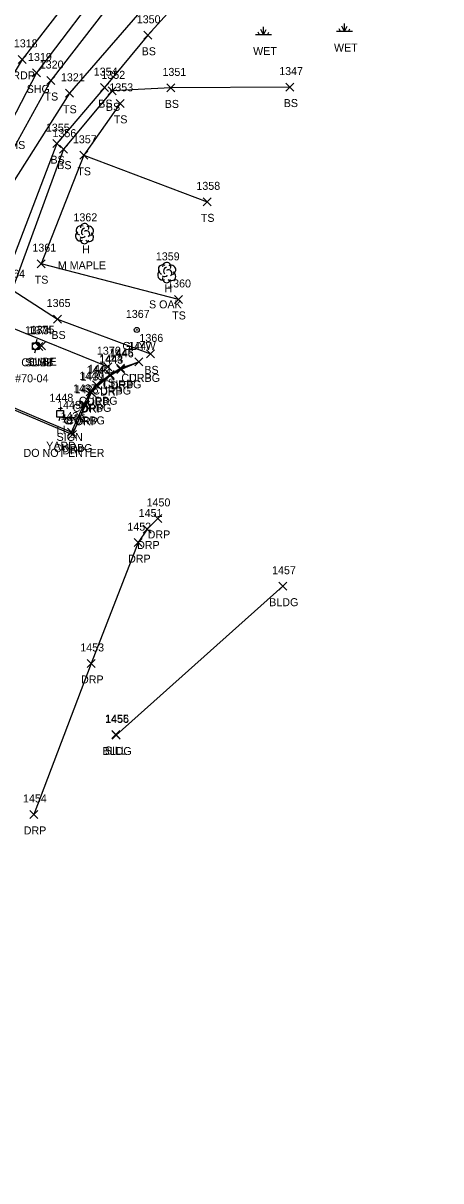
# Model space of a CAD drawing. Extents: x 1678863 to 1683592, y 407783 to 418211.
# Drawn here: x 1681370.7 to 1681475.1, y 417310.6 to 417600 of the extents above; entities that cross this region are included whole.
import ezdxf

# ---------------------------------------------------------------- set-up
doc = ezdxf.new("R2010")
doc.units = 0
for name, color, linetype in [('L_A', 7, 'Continuous'), ('L_C', 7, 'Continuous'), ('L_I', 7, 'Continuous'), ('L_TIC', 7, 'Continuous'), ('LBC', 7, 'Continuous'), ('LELB', 7, 'Continuous'), ('LTD', 7, 'Continuous'), ('LWET', 7, 'Continuous'), ('P_A', 7, 'Continuous'), ('P_I', 7, 'Continuous'), ('P_TIC', 7, 'Continuous'), ('PET', 7, 'Continuous'), ('PSU', 7, 'Continuous'), ('R_A', 7, 'Continuous'), ('R_I', 7, 'Continuous'), ('R_TIC', 7, 'Continuous'), ('RC', 7, 'Continuous'), ('RDP', 7, 'Continuous'), ('S_A', 7, 'Continuous'), ('S_C', 7, 'Continuous'), ('S_I', 7, 'Continuous'), ('SSGN', 7, 'Continuous'), ('U_A', 7, 'Continuous'), ('U_C', 7, 'Continuous'), ('U_I', 7, 'Continuous'), ('U_TIC', 7, 'Continuous'), ('ULP', 7, 'Continuous'), ('UP', 7, 'Continuous'), ('UPGW', 7, 'Continuous')]:
    doc.layers.add(name, color=color, linetype=linetype)

msp = doc.modelspace()

# ---------------------------------------------------------------- linework, layer by layer
at = {"layer": 'L_TIC'}
for points in [[(1681400.88, 417595.99), (1681402.88, 417597.99)], [(1681402.88, 417595.99), (1681400.88, 417597.99)], [(1681376.64, 417584.67), (1681378.64, 417586.67)], [(1681378.64, 417584.67), (1681376.64, 417586.67)], [(1681390.04, 417582.9), (1681392.04, 417584.9)], [(1681392.04, 417582.9), (1681390.04, 417584.9)], [(1681406.65, 417582.83), (1681408.65, 417584.83)], [(1681408.65, 417582.83), (1681406.65, 417584.83)], [(1681436.39, 417583.04), (1681438.39, 417585.04)], [(1681438.39, 417583.04), (1681436.39, 417585.04)], [(1681381.27, 417581.49), (1681383.27, 417583.49)], [(1681383.27, 417581.49), (1681381.27, 417583.49)], [(1681391.95, 417582.1), (1681393.95, 417584.1)], [(1681393.95, 417582.1), (1681391.95, 417584.1)], [(1681393.95, 417578.97), (1681395.95, 417580.97)], [(1681395.95, 417578.97), (1681393.95, 417580.97)], [(1681378.09, 417568.9), (1681380.09, 417570.9)], [(1681380.09, 417568.9), (1681378.09, 417570.9)], [(1681379.79, 417567.52), (1681381.79, 417569.52)], [(1681381.79, 417567.52), (1681379.79, 417569.52)], [(1681384.84, 417565.99), (1681386.84, 417567.99)], [(1681386.84, 417565.99), (1681384.84, 417567.99)], [(1681384.84, 417565.99), (1681386.84, 417567.99)], [(1681386.84, 417565.99), (1681384.84, 417567.99)], [(1681415.69, 417554.35), (1681417.69, 417556.35)], [(1681417.69, 417554.35), (1681415.69, 417556.35)], [(1681374.19, 417538.89), (1681376.19, 417540.89)], [(1681376.19, 417538.89), (1681374.19, 417540.89)], [(1681374.19, 417538.89), (1681376.19, 417540.89)], [(1681376.19, 417538.89), (1681374.19, 417540.89)], [(1681408.53, 417529.95), (1681410.53, 417531.95)], [(1681410.53, 417529.95), (1681408.53, 417531.95)], [(1681378.33, 417525.06), (1681380.33, 417527.06)], [(1681380.33, 417525.06), (1681378.33, 417527.06)], [(1681401.56, 417516.34), (1681403.56, 417518.34)], [(1681403.56, 417516.34), (1681401.56, 417518.34)], [(1681390.87, 417513.14), (1681392.87, 417515.14)], [(1681392.87, 417513.14), (1681390.87, 417515.14)], [(1681434.61, 417458.26), (1681436.61, 417460.26)], [(1681436.61, 417458.26), (1681434.61, 417460.26)], [(1681392.86, 417421.18), (1681394.86, 417423.18)], [(1681394.86, 417421.18), (1681392.86, 417423.18)], [(1681392.97, 417421.06), (1681394.97, 417423.06)], [(1681394.97, 417421.06), (1681392.97, 417423.06)]]:
    msp.add_lwpolyline(points, dxfattribs=at)
at = {"layer": 'LBC'}
msp.add_lwpolyline([(1681393.97, 417422.06), (1681435.61, 417459.26)], dxfattribs=at)
at = {"layer": 'LELB'}
for points in [[(1681470.09, 417678.47), (1681464.4, 417670.04), (1681442.5, 417656.84), (1681418.8, 417638.28), (1681396.25, 417609.84), (1681377.64, 417585.67), (1681362.85, 417559.02), (1681354.87, 417537.53), (1681350.31, 417518.5), (1681333.78, 417479.58), (1681327.15, 417445.09), (1681330.3, 417432.34), (1681342.9, 417438.3)], [(1681464.4, 417670.04), (1681453.25, 417647.23), (1681427.4, 417629.9), (1681402.01, 417605.3), (1681382.27, 417582.49), (1681366.31, 417557.24), (1681358.18, 417536.2), (1681350.31, 417518.5)], [(1681514.14, 417629.13), (1681463.15, 417652.96), (1681462.43, 417651.37), (1681461.2, 417645.12), (1681440.97, 417634.67), (1681416.61, 417613.36), (1681401.88, 417596.99), (1681391.04, 417583.9), (1681379.09, 417569.9), (1681365.42, 417533.88), (1681357.51, 417515.13), (1681342.6, 417475.25), (1681334.7, 417445.19), (1681340.6, 417441.44)], [(1681437.39, 417584.04), (1681407.65, 417583.83), (1681392.95, 417583.1), (1681380.79, 417568.52), (1681367.98, 417533.38), (1681379.33, 417526.06), (1681402.56, 417517.34)], [(1681394.95, 417579.97), (1681385.84, 417566.99), (1681375.19, 417539.89)], [(1681385.84, 417566.99), (1681416.69, 417555.35)], [(1681409.53, 417530.95), (1681375.19, 417539.89)], [(1681391.87, 417514.14), (1681366.76, 417524.31), (1681362.71, 417506.51), (1681348.97, 417472.24), (1681341.17, 417451.36)]]:
    msp.add_lwpolyline(points, dxfattribs=at)
at = {"layer": 'LTD'}
for p, q in [((1681386.02, 417547.48), (1681386.02, 417547.48)), ((1681386.02, 417547.48), (1681386.02, 417547.48)), ((1681406.57, 417537.72), (1681406.57, 417537.72)), ((1681406.57, 417537.72), (1681406.57, 417537.72))]:
    msp.add_line(p, q, dxfattribs=at)
for centre in [(1681386.07, 417548.91), (1681406.61, 417539.16)]:
    msp.add_arc(centre, 1.05, 335.5272, 180.9563, dxfattribs=at)
for centre, major_axis, ratio, start_param, end_param in [((1681384.94, 417546.77), (0.58, -1.04), 0.959034, 3.141593, 6.283185), ((1681385.23, 417548.15), (1.21, -0.51), 0.895232, 1.570796, 4.712389), ((1681385.56, 417546.73), (-0.625, -0.083), 0.423636, 0, 3.141593), ((1681385.81, 417547.94), (-0.208, -0.792), 0.645439, 3.141593, 6.283185), ((1681386.52, 417547.31), (-0.5, 0.667), 0.989748, 3.141593, 6.283185), ((1681387.02, 417546.65), (-1.09, 0.79), 0.841452, 1.570796, 4.712389), ((1681387.06, 417548.06), (-1.14, -0.48), 0.949671, 1.570796, 4.712389), ((1681386.02, 417545.98), (0.26, 1.06), 0.942809, 1.570796, 4.712389), ((1681405.78, 417538.39), (1.21, -0.51), 0.895232, 1.570796, 4.712389), ((1681406.36, 417538.18), (-0.208, -0.792), 0.645439, 3.141593, 6.283185), ((1681407.07, 417537.56), (-0.5, 0.667), 0.989748, 3.141593, 6.283185), ((1681407.61, 417538.31), (-1.14, -0.48), 0.949671, 1.570796, 4.712389), ((1681405.48, 417537.01), (0.58, -1.04), 0.959034, 3.141593, 6.283185), ((1681406.57, 417536.22), (0.26, 1.06), 0.942809, 1.570796, 4.712389), ((1681406.11, 417536.97), (-0.625, -0.083), 0.423636, 0, 3.141593), ((1681407.57, 417536.89), (-1.09, 0.79), 0.841452, 1.570796, 4.712389)]:
    msp.add_ellipse(centre, major_axis=major_axis, ratio=ratio, start_param=start_param, end_param=end_param, dxfattribs=at)
at = {"layer": 'LWET'}
for p, q in [((1681430.81, 417597.07), (1681430.81, 417599.07)), ((1681451, 417597.93), (1681450.34, 417599.26)), ((1681451, 417597.93), (1681451, 417599.93)), ((1681451, 417597.93), (1681451.67, 417599.26)), ((1681432.81, 417597.07), (1681428.81, 417597.07)), ((1681429.81, 417597.07), (1681429.47, 417597.74)), ((1681430.81, 417597.07), (1681430.14, 417598.41)), ((1681430.81, 417597.07), (1681431.47, 417598.41)), ((1681431.81, 417597.07), (1681432.14, 417597.74)), ((1681453, 417597.93), (1681449, 417597.93)), ((1681450, 417597.93), (1681449.67, 417598.59)), ((1681452, 417597.93), (1681452.34, 417598.59))]:
    msp.add_line(p, q, dxfattribs=at)
at = {"layer": 'P_TIC'}
for points in [[(1681369.5, 417589.97), (1681371.5, 417591.97)], [(1681371.5, 417589.97), (1681369.5, 417591.97)], [(1681373.06, 417586.57), (1681375.06, 417588.57)], [(1681375.06, 417586.57), (1681373.06, 417588.57)]]:
    msp.add_lwpolyline(points, dxfattribs=at)
at = {"layer": 'PET'}
msp.add_lwpolyline([(1681690.63, 417744.78), (1681670.87, 417745.33), (1681641.84, 417743.06), (1681615.24, 417740.75), (1681586.04, 417734.44), (1681571.71, 417731.87), (1681544.31, 417723.63), (1681517.23, 417711.83), (1681495.67, 417702.4), (1681484.34, 417696.04), (1681457.74, 417677.97), (1681437.33, 417662.92), (1681415.27, 417643.12), (1681390.03, 417616.29), (1681370.5, 417590.97), (1681353.64, 417562.95), (1681343.43, 417542.94), (1681335.68, 417524.63), (1681321.93, 417483.7), (1681311.58, 417442.86), (1681297.8, 417389.4), (1681289.83, 417351.74), (1681280.09, 417307.99)], dxfattribs=at)
at = {"layer": 'PSU'}
msp.add_lwpolyline([(1681392.76, 417612.39), (1681374.06, 417587.57), (1681359.92, 417560.37), (1681351.09, 417539.51), (1681344.77, 417521.35), (1681329.76, 417481.79), (1681321.81, 417446.03), (1681325.96, 417428.12)], dxfattribs=at)
at = {"layer": 'R_TIC'}
for points in [[(1681398.66, 417514.35), (1681400.66, 417516.35)], [(1681400.66, 417514.35), (1681398.66, 417516.35)], [(1681398.66, 417514.35), (1681400.66, 417516.35)], [(1681400.66, 417514.35), (1681398.66, 417516.35)], [(1681391.43, 417511.19), (1681393.43, 417513.19)], [(1681393.43, 417511.19), (1681391.43, 417513.19)], [(1681391.45, 417510.92), (1681393.45, 417512.92)], [(1681393.45, 417510.92), (1681391.45, 417512.92)], [(1681394.03, 417512.73), (1681396.03, 417514.73)], [(1681396.03, 417512.73), (1681394.03, 417514.73)], [(1681394.14, 417512.45), (1681396.14, 417514.45)], [(1681396.14, 417512.45), (1681394.14, 417514.45)], [(1681388.05, 417508.62), (1681390.05, 417510.62)], [(1681390.05, 417508.62), (1681388.05, 417510.62)], [(1681388.25, 417508.36), (1681390.25, 417510.36)], [(1681390.25, 417508.36), (1681388.25, 417510.36)], [(1681386.5, 417506.86), (1681388.5, 417508.86)], [(1681388.5, 417506.86), (1681386.5, 417508.86)], [(1681386.75, 417506.68), (1681388.75, 417508.68)], [(1681388.75, 417506.68), (1681386.75, 417508.68)], [(1681384.89, 417503.71), (1681386.89, 417505.71)], [(1681386.89, 417503.71), (1681384.89, 417505.71)], [(1681385.28, 417503.49), (1681387.28, 417505.49)], [(1681387.28, 417503.49), (1681385.28, 417505.49)], [(1681381.8, 417496.78), (1681383.8, 417498.78)], [(1681383.8, 417496.78), (1681381.8, 417498.78)], [(1681382.05, 417496.22), (1681384.05, 417498.22)], [(1681384.05, 417496.22), (1681382.05, 417498.22)], [(1681400.7, 417472.56), (1681402.7, 417474.56)], [(1681402.7, 417472.56), (1681400.7, 417474.56)], [(1681403.33, 417475.21), (1681405.33, 417477.21)], [(1681405.33, 417475.21), (1681403.33, 417477.21)], [(1681398.45, 417469.15), (1681400.45, 417471.15)], [(1681400.45, 417469.15), (1681398.45, 417471.15)], [(1681386.68, 417438.95), (1681388.68, 417440.95)], [(1681388.68, 417438.95), (1681386.68, 417440.95)], [(1681372.37, 417401.21), (1681374.37, 417403.21)], [(1681374.37, 417401.21), (1681372.37, 417403.21)]]:
    msp.add_lwpolyline(points, dxfattribs=at)
at = {"layer": 'RC'}
msp.add_lwpolyline([(1681328.65, 417427.45), (1681346.91, 417423.48), (1681350.22, 417423.85), (1681352.99, 417425.31), (1681354.82, 417427.21), (1681356.95, 417432.43), (1681357.03, 417434.99), (1681356.51, 417436.49), (1681355.28, 417437.25), (1681346.11, 417439.73), (1681340.6, 417441.44), (1681343.73, 417450.23), (1681357.24, 417484.23), (1681365.51, 417505.09), (1681382.8, 417497.78), (1681385.89, 417504.71), (1681387.5, 417507.86), (1681389.05, 417509.62), (1681392.43, 417512.19), (1681395.03, 417513.73), (1681399.66, 417515.35)], dxfattribs=at)
at = {"layer": 'RDP'}
for points in [[(1681365.7, 417504.49), (1681383.05, 417497.22), (1681386.28, 417504.49), (1681387.75, 417507.68), (1681389.25, 417509.36), (1681392.45, 417511.92), (1681395.14, 417513.45), (1681399.66, 417515.35)], [(1681404.33, 417476.21), (1681401.7, 417473.56), (1681399.45, 417470.15), (1681387.68, 417439.95), (1681373.37, 417402.21)]]:
    msp.add_lwpolyline(points, dxfattribs=at)
at = {"layer": 'SSGN'}
for p, q in [((1681380.28, 417501.44), (1681383.61, 417501.44)), ((1681381.93, 417500.61), (1681381.93, 417500.61))]:
    msp.add_line(p, q, dxfattribs=at)
msp.add_circle((1681381.93, 417500.61), 0.833, dxfattribs=at)
at = {"layer": 'U_TIC'}
for points in [[(1681373.67, 417518.22), (1681375.67, 417520.22)], [(1681375.67, 417518.22), (1681373.67, 417520.22)], [(1681374.27, 417518.39), (1681376.27, 417520.39)], [(1681376.27, 417518.39), (1681374.27, 417520.39)]]:
    msp.add_lwpolyline(points, dxfattribs=at)
at = {"layer": 'ULP'}
for p, q in [((1681380.14, 417504.04), (1681379.97, 417503.21)), ((1681379.14, 417501.54), (1681379.14, 417503.21)), ((1681379.14, 417503.21), (1681380.81, 417503.21)), ((1681380.81, 417501.54), (1681379.14, 417501.54)), ((1681379.72, 417500.71), (1681379.97, 417501.54)), ((1681379.97, 417502.38), (1681379.97, 417502.38)), ((1681380.81, 417503.21), (1681380.81, 417501.54))]:
    msp.add_line(p, q, dxfattribs=at)
at = {"layer": 'UP'}
for p, q in [((1681374.1, 417520.9), (1681373.85, 417520.07)), ((1681373.02, 417518.4), (1681373.02, 417520.07)), ((1681373.02, 417520.07), (1681374.68, 417520.07)), ((1681374.68, 417518.4), (1681373.02, 417518.4)), ((1681373.6, 417517.57), (1681373.85, 417518.4)), ((1681373.85, 417519.24), (1681373.85, 417519.24)), ((1681374.68, 417520.07), (1681374.68, 417518.4))]:
    msp.add_line(p, q, dxfattribs=at)
msp.add_circle((1681373.85, 417519.24), 0.833, dxfattribs=at)
at = {"layer": 'UPGW'}
for radius in [0.625, 0.0833]:
    msp.add_circle((1681399.11, 417523.33), radius, dxfattribs=at)

# ---------------------------------------------------------------- texts
at = {"layer": 'L_A'}
for s, p in [('BS', (1681400.32, 417591.99)), ('WET', (1681428.18, 417592.07)), ('WET', (1681448.38, 417592.93)), ('TS', (1681376.05, 417580.67)), ('TS', (1681380.68, 417577.49)), ('BS', (1681389.48, 417578.9)), ('BS', (1681391.39, 417578.1)), ('BS', (1681406.09, 417578.83)), ('BS', (1681435.83, 417579.04)), ('TS', (1681393.35, 417574.97)), ('BS', (1681377.53, 417564.9)), ('BS', (1681379.23, 417563.52)), ('TS', (1681384.25, 417561.99)), ('TS', (1681384.25, 417561.99)), ('TS', (1681415.1, 417550.35)), ('H', (1681385.46, 417542.48)), ('TS', (1681373.6, 417534.89)), ('TS', (1681373.6, 417534.89)), ('H', (1681406, 417532.72)), ('TS', (1681407.94, 417525.95)), ('BS', (1681377.77, 417521.06)), ('BS', (1681401, 417512.34)), ('TS', (1681390.28, 417509.14)), ('BLDG', (1681432.2, 417454.26)), ('BLDG', (1681390.56, 417417.06)), ('SILL', (1681391.12, 417417.18))]:
    msp.add_text(s, height=2, dxfattribs=at).set_placement(p)
at = {"layer": 'L_C'}
for s, p in [('M MAPLE', (1681379.38, 417538.48)), ('S OAK', (1681402.16, 417528.72))]:
    msp.add_text(s, height=2, dxfattribs=at).set_placement(p)
at = {"layer": 'L_I'}
for s, p in [('1350', (1681399.1, 417599.99)), ('1320', (1681374.86, 417588.67)), ('1321', (1681380.15, 417585.49)), ('1354', (1681388.35, 417586.9)), ('1352', (1681390.26, 417586.1)), ('1351', (1681405.53, 417586.83)), ('1347', (1681434.7, 417587.04)), ('1353', (1681392.25, 417582.97)), ('1355', (1681376.39, 417572.9)), ('1356', (1681378.04, 417571.52)), ('1357', (1681383.14, 417569.99)), ('1357', (1681383.14, 417569.99)), ('1358', (1681414, 417558.35)), ('1362', (1681383.28, 417550.48)), ('1361', (1681373.02, 417542.89)), ('1361', (1681373.02, 417542.89)), ('1359', (1681403.87, 417540.72)), ('1364', (1681365.24, 417536.38)), ('1360', (1681406.7, 417533.95)), ('1365', (1681376.59, 417529.06)), ('1366', (1681399.77, 417520.34)), ('1376', (1681389.13, 417517.14)), ('1457', (1681432.92, 417462.26)), ('1455', (1681391.17, 417425.18)), ('1456', (1681391.22, 417425.06))]:
    msp.add_text(s, height=2, dxfattribs=at).set_placement(p)
at = {"layer": 'P_A'}
for s, p in [('RDP', (1681367.99, 417585.97)), ('SHG', (1681371.59, 417582.57))]:
    msp.add_text(s, height=2, dxfattribs=at).set_placement(p)
at = {"layer": 'P_I'}
for s, p in [('1318', (1681368.38, 417593.97)), ('1319', (1681371.92, 417590.57))]:
    msp.add_text(s, height=2, dxfattribs=at).set_placement(p)
at = {"layer": 'R_A'}
for s, p in [('CURBG', (1681395.25, 417510.35)), ('DRP', (1681397.15, 417510.35)), ('CURBG', (1681388.01, 417507.19)), ('CURBG', (1681390.61, 417508.73)), ('DRP', (1681392.63, 417508.45)), ('CURBG', (1681384.64, 417504.62)), ('DRP', (1681386.73, 417504.36)), ('DRP', (1681389.93, 417506.92)), ('CURBG', (1681383.09, 417502.86)), ('DRP', (1681385.24, 417502.68)), ('CURBG', (1681381.47, 417499.71)), ('DRP', (1681383.77, 417499.49)), ('CURBG', (1681378.38, 417492.78)), ('DRP', (1681380.54, 417492.22)), ('DRP', (1681401.82, 417471.21)), ('DRP', (1681399.19, 417468.56)), ('DRP', (1681396.93, 417465.15)), ('DRP', (1681385.17, 417434.95)), ('DRP', (1681370.85, 417397.21))]:
    msp.add_text(s, height=2, dxfattribs=at).set_placement(p)
at = {"layer": 'R_I'}
for s, p in [('1445', (1681392.34, 417516.73)), ('1446', (1681392.39, 417516.45)), ('1447', (1681396.97, 417518.35)), ('1447', (1681396.97, 417518.35)), ('1444', (1681389.73, 417515.19)), ('1443', (1681389.75, 417514.92)), ('1440', (1681384.72, 417510.86)), ('1439', (1681385.05, 417510.68)), ('1442', (1681386.55, 417512.36)), ('1441', (1681386.93, 417512.62)), ('1437', (1681383.2, 417507.71)), ('1438', (1681383.59, 417507.49)), ('1436', (1681380.05, 417500.78)), ('1435', (1681380.36, 417500.22)), ('1450', (1681401.55, 417479.21)), ('1451', (1681399.58, 417476.56)), ('1452', (1681396.75, 417473.15)), ('1453', (1681384.98, 417442.95)), ('1454', (1681370.67, 417405.21))]:
    msp.add_text(s, height=2, dxfattribs=at).set_placement(p)
at = {"layer": 'S_A'}
msp.add_text('SIGN', height=2, dxfattribs=at).set_placement((1681379.06, 417495.59))
at = {"layer": 'S_C'}
msp.add_text('DO NOT ENTER', height=2, dxfattribs=at).set_placement((1681370.8, 417491.59))
at = {"layer": 'S_I'}
msp.add_text('1449', height=2, dxfattribs=at).set_placement((1681379.21, 417503.59))
at = {"layer": 'U_A'}
for s, p in [('MHS', (1681365.3, 417568.56)), ('GUYW', (1681395.51, 417518.33)), ('COMB', (1681370.24, 417514.24)), ('SUBT', (1681371.17, 417514.22)), ('SUBE', (1681371.8, 417514.39)), ('LI', (1681379.07, 417497.38))]:
    msp.add_text(s, height=2, dxfattribs=at).set_placement(p)
at = {"layer": 'U_C'}
for s, p in [('#70-04', (1681368.72, 417510.24)), ('YARD', (1681376.47, 417493.38))]:
    msp.add_text(s, height=2, dxfattribs=at).set_placement(p)
at = {"layer": 'U_I'}
for s, p in [('1367', (1681396.37, 417526.33)), ('1373', (1681371.16, 417522.24)), ('1374', (1681371.98, 417522.22)), ('1375', (1681372.58, 417522.39)), ('1448', (1681377.28, 417505.38))]:
    msp.add_text(s, height=2, dxfattribs=at).set_placement(p)

doc.saveas('drawing.dxf')
